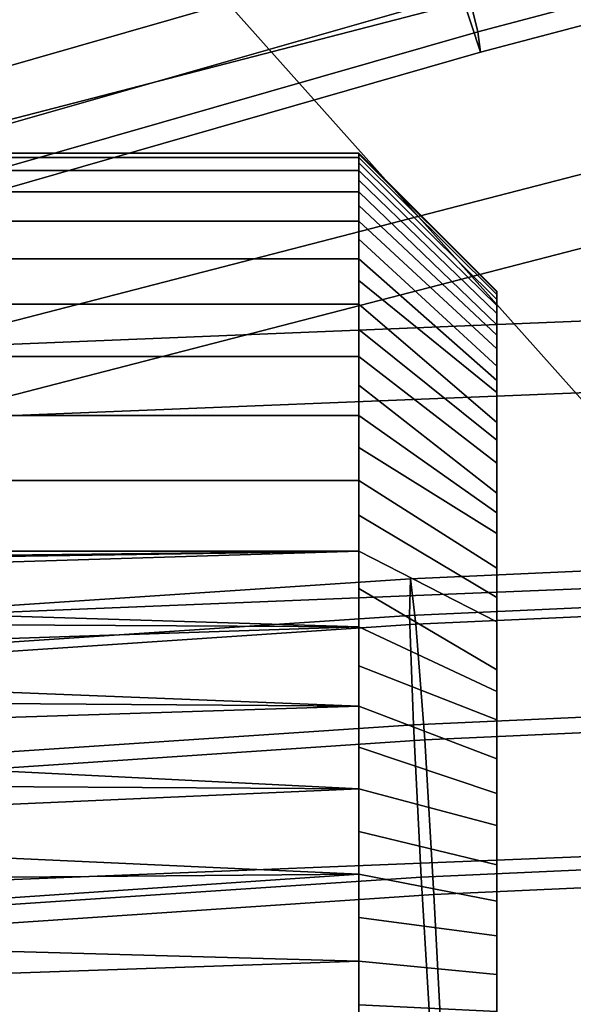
# Model space of a CAD drawing. Extents: x -43.1 to 43.1, y -41.3 to 41.3.
# Tile 470 of 744: x 3.167 to 3.447, y 0.022 to 0.519. Entities that reach past the tile are written whole.
import ezdxf

# ---------------------------------------------------------------- set-up
doc = ezdxf.new("R2010")
doc.units = 0
for name, color, linetype in [('CABLE.1', 18, 'CONTINUOUS'), ('CEILING_SUPPORT', 254, 'CONTINUOUS'), ('CLAMP', 254, 'CONTINUOUS'), ('METAL_BASE', 254, 'CONTINUOUS')]:
    doc.layers.add(name, color=color, linetype=linetype)

msp = doc.modelspace()

# ---------------------------------------------------------------- linework, layer by layer
at = {"layer": 'CABLE.1'}
for points in [[(3.3868, 0.5608, 45.1237), (3.3985, 0.5134, 45.1876), (5.9352, 1.1824, 45.1695), (5.9192, 1.2287, 45.1057)], [(3.3998, 0.503, 45.2673), (3.3902, 0.5324, 45.3415), (5.9534, 1.2083, 45.3233), (5.9477, 1.1749, 45.2492)], [(3.3985, 0.5134, 45.1876), (3.3998, 0.503, 45.2673), (5.9477, 1.1749, 45.2492), (5.9352, 1.1824, 45.1695)], [(3.1315, 0.5648, 45.0816), (3.1495, 0.4927, 45.1124), (3.3868, 0.5608, 45.1237), (3.3676, 0.6325, 45.0928)], [(3.1473, 0.4628, 45.33), (3.1285, 0.5238, 45.3788), (3.3723, 0.5938, 45.3904), (3.3902, 0.5324, 45.3415)], [(3.1495, 0.4927, 45.1124), (3.1594, 0.4448, 45.1762), (3.3985, 0.5134, 45.1876), (3.3868, 0.5608, 45.1237)], [(3.1586, 0.4338, 45.2558), (3.1473, 0.4628, 45.33), (3.3902, 0.5324, 45.3415), (3.3998, 0.503, 45.2673)], [(3.1594, 0.4448, 45.1762), (3.1586, 0.4338, 45.2558), (3.3998, 0.503, 45.2673), (3.3985, 0.5134, 45.1876)], [(3.3639, 0.2187, 37.0995), (3.3644, 0.2373, 37.0213), (6.018, 0.3573, 37.0032), (6.0203, 0.3388, 37.0814)], [(3.3644, 0.2373, 37.0213), (3.3672, 0.2143, 36.9443), (6.0164, 0.3341, 36.9262), (6.018, 0.3573, 37.0032)], [(3.3659, 0.1636, 37.158), (3.3639, 0.2187, 37.0995), (6.0203, 0.3388, 37.0814), (6.0228, 0.2837, 37.1399)], [(3.3672, 0.2143, 36.9443), (3.3716, 0.156, 36.8891), (6.016, 0.2756, 36.871), (6.0164, 0.3341, 36.9262)], [(3.3698, 0.0867, 37.1811), (3.3659, 0.1636, 37.158), (6.0228, 0.2837, 37.1399), (6.0247, 0.2067, 37.1629)], [(3.3716, 0.156, 36.8891), (3.3763, 0.0779, 36.8705), (6.0168, 0.1973, 36.8525), (6.016, 0.2756, 36.871)], [(3.1136, 0.202, 37.088), (3.1162, 0.2207, 37.0098), (3.3644, 0.2373, 37.0213), (3.3639, 0.2187, 37.0995)], [(3.1162, 0.2207, 37.0098), (3.1209, 0.1978, 36.9329), (3.3672, 0.2143, 36.9443), (3.3644, 0.2373, 37.0213)], [(3.1138, 0.1467, 37.1464), (3.1136, 0.202, 37.088), (3.3639, 0.2187, 37.0995), (3.3659, 0.1636, 37.158)], [(3.1209, 0.1978, 36.9329), (3.1264, 0.1395, 36.8778), (3.3716, 0.156, 36.8891), (3.3672, 0.2143, 36.9443)], [(3.3745, 0.0086, 37.1625), (3.3698, 0.0867, 37.1811), (6.0247, 0.2067, 37.1629), (6.0255, 0.1284, 37.1444)], [(3.3763, 0.0779, 36.8705), (3.3802, 0.001, 36.8936), (6.0187, 0.1203, 36.8755), (6.0168, 0.1973, 36.8525)], [(3.1167, 0.0698, 37.1694), (3.1138, 0.1467, 37.1464), (3.3659, 0.1636, 37.158), (3.3698, 0.0867, 37.1811)], [(3.1264, 0.1395, 36.8778), (3.1313, 0.0615, 36.8593), (3.3763, 0.0779, 36.8705), (3.3716, 0.156, 36.8891)], [(3.3788, -0.0498, 37.1074), (3.3745, 0.0086, 37.1625), (6.0255, 0.1284, 37.1444), (6.0251, 0.0699, 37.0892)], [(3.3802, 0.001, 36.8936), (3.3821, -0.0542, 36.9521), (6.0212, 0.0652, 36.934), (6.0187, 0.1203, 36.8755)], [(3.1215, -0.0083, 37.1509), (3.1167, 0.0698, 37.1694), (3.3698, 0.0867, 37.1811), (3.3745, 0.0086, 37.1625)], [(3.1313, 0.0615, 36.8593), (3.1342, -0.0155, 36.8823), (3.3802, 0.001, 36.8936), (3.3763, 0.0779, 36.8705)], [(3.3816, -0.0727, 37.0303), (3.3788, -0.0498, 37.1074), (6.0251, 0.0699, 37.0892), (6.0235, 0.0467, 37.0122)], [(3.3821, -0.0542, 36.9521), (3.3816, -0.0727, 37.0303), (6.0235, 0.0467, 37.0122), (6.0212, 0.0652, 36.934)]]:
    msp.add_3dface(points, dxfattribs=at)
at = {"layer": 'CEILING_SUPPORT'}
for points in [[(3.0602, 0.7651, 101.9285), (3.6809, 1.0409, 101.9285), (3.7484, 0.763, 101.9285), (3.7949, 0.4807, 101.9285)], [(3.0602, 0.7651, 101.859), (3.6809, 1.0409, 101.859), (3.7484, 0.763, 101.859), (3.7949, 0.4807, 101.859)], [(3.0602, 0.7651, 101.9285), (3.8242, -0.0903, 101.9285), (3.0602, -0.7651, 101.9285), (3.0254, 0, 101.9285)], [(3.8242, -0.0903, 101.859), (3.0602, -0.7651, 101.859), (3.0254, 0, 101.859), (3.0602, 0.7651, 101.859)], [(3.7949, 0.4807, 101.9285), (3.8202, 0.1958, 101.9285), (3.8242, -0.0903, 101.9285), (3.0602, 0.7651, 101.9285)], [(3.7949, 0.4807, 101.859), (3.8202, 0.1958, 101.859), (3.8242, -0.0903, 101.859), (3.0602, 0.7651, 101.859)]]:
    msp.add_3dface(points, dxfattribs=at)
at = {"layer": 'CLAMP'}
for points in [[(3.3384, 0.4521, 93.6032), (3.3384, 0.4499, 93.6475), (-0.6955, 0.4499, 93.6475), (1.3214, 0.4521, 93.6032)], [(-0.6955, 0.4499, 93.5589), (3.3384, 0.4499, 93.5589), (3.3384, 0.4521, 93.6032), (-0.6955, 0.4521, 93.6032)], [(-0.6955, 0.4499, 93.6475), (3.3384, 0.4499, 93.6475), (3.3384, 0.4434, 93.6914), (-0.6955, 0.4434, 93.6914)], [(-0.6955, 0.4434, 93.515), (3.3384, 0.4434, 93.515), (3.3384, 0.4499, 93.5589), (-0.6955, 0.4499, 93.5589)], [(3.3384, 0.4515, 93.581), (3.408, 0.3821, 93.5844), (3.408, 0.3825, 93.6032), (3.3384, 0.4521, 93.6032)], [(3.3384, 0.4521, 93.6032), (3.408, 0.3825, 93.6032), (3.408, 0.3821, 93.622), (3.3384, 0.4515, 93.6254)], [(3.3384, 0.4499, 93.5589), (3.408, 0.3807, 93.5657), (3.408, 0.3821, 93.5844), (3.3384, 0.4515, 93.581)], [(3.3384, 0.4515, 93.6254), (3.408, 0.3821, 93.622), (3.408, 0.3807, 93.6407), (3.3384, 0.4499, 93.6475)], [(3.3384, 0.4472, 93.5369), (3.408, 0.3783, 93.5462), (3.408, 0.3807, 93.5657), (3.3384, 0.4499, 93.5589)], [(3.3384, 0.4499, 93.6475), (3.408, 0.3807, 93.6407), (3.408, 0.3783, 93.6602), (3.3384, 0.4472, 93.6695)], [(-0.6955, 0.4434, 93.6914), (3.3384, 0.4434, 93.6914), (3.3384, 0.4326, 93.7344), (-0.6955, 0.4326, 93.7344)], [(-0.6955, 0.4326, 93.472), (3.3384, 0.4326, 93.472), (3.3384, 0.4434, 93.515), (-0.6955, 0.4434, 93.515)], [(3.3384, 0.4434, 93.515), (3.408, 0.3752, 93.5286), (3.408, 0.3783, 93.5462), (3.3384, 0.4472, 93.5369)], [(3.3384, 0.4472, 93.6695), (3.408, 0.3783, 93.6602), (3.408, 0.3752, 93.6778), (3.3384, 0.4434, 93.6914)], [(3.3384, 0.4385, 93.4934), (3.408, 0.3711, 93.5103), (3.408, 0.3752, 93.5286), (3.3384, 0.4434, 93.515)], [(3.3384, 0.4434, 93.6914), (3.408, 0.3752, 93.6778), (3.408, 0.3711, 93.6961), (3.3384, 0.4385, 93.713)], [(3.3384, 0.4326, 93.472), (3.408, 0.3655, 93.4905), (3.408, 0.3711, 93.5103), (3.3384, 0.4385, 93.4934)], [(3.3384, 0.4385, 93.713), (3.408, 0.3711, 93.6961), (3.408, 0.3655, 93.716), (3.3384, 0.4326, 93.7344)], [(-0.6955, 0.4326, 93.7344), (3.3384, 0.4326, 93.7344), (3.3384, 0.4177, 93.7762), (-0.6955, 0.4177, 93.7762)], [(-0.6955, 0.4177, 93.4302), (3.3384, 0.4177, 93.4302), (3.3384, 0.4326, 93.472), (-0.6955, 0.4326, 93.472)], [(3.3384, 0.4256, 93.4509), (3.408, 0.3602, 93.4743), (3.408, 0.3655, 93.4905), (3.3384, 0.4326, 93.472)], [(3.3384, 0.4326, 93.7344), (3.408, 0.3655, 93.716), (3.408, 0.3602, 93.7321), (3.3384, 0.4256, 93.7555)], [(3.3384, 0.4177, 93.4302), (3.408, 0.3534, 93.4568), (3.408, 0.3602, 93.4743), (3.3384, 0.4256, 93.4509)], [(3.3384, 0.4256, 93.7555), (3.408, 0.3602, 93.7321), (3.408, 0.3534, 93.7496), (3.3384, 0.4177, 93.7762)], [(-0.6955, 0.4177, 93.7762), (3.3384, 0.4177, 93.7762), (3.3384, 0.3987, 93.8163), (-0.6955, 0.3987, 93.8163)], [(-0.6955, 0.3987, 93.3901), (3.3384, 0.3987, 93.3901), (3.3384, 0.4177, 93.4302), (-0.6955, 0.4177, 93.4302)], [(3.3384, 0.4087, 93.4099), (3.408, 0.3446, 93.4372), (3.408, 0.3534, 93.4568), (3.3384, 0.4177, 93.4302)], [(3.3384, 0.4177, 93.7762), (3.408, 0.3534, 93.7496), (3.408, 0.3446, 93.7692), (3.3384, 0.4087, 93.7965)], [(3.3384, 0.3987, 93.3901), (3.408, 0.3374, 93.4229), (3.408, 0.3446, 93.4372), (3.3384, 0.4087, 93.4099)], [(3.3384, 0.4087, 93.7965), (3.408, 0.3446, 93.7692), (3.408, 0.3374, 93.7835), (3.3384, 0.3987, 93.8163)], [(-0.6955, 0.3987, 93.8163), (3.3384, 0.3987, 93.8163), (3.3384, 0.3759, 93.8544), (-0.6955, 0.3759, 93.8544)], [(-0.6955, 0.3759, 93.352), (3.3384, 0.3759, 93.352), (3.3384, 0.3987, 93.3901), (-0.6955, 0.3987, 93.3901)], [(3.3384, 0.3878, 93.3708), (3.408, 0.3313, 93.4119), (3.408, 0.3374, 93.4229), (3.3384, 0.3987, 93.3901)], [(3.3384, 0.3987, 93.8163), (3.408, 0.3374, 93.7835), (3.408, 0.3313, 93.7945), (3.3384, 0.3878, 93.8356)], [(3.3384, 0.3759, 93.352), (3.408, 0.3161, 93.3877), (3.408, 0.3313, 93.4119), (3.3384, 0.3878, 93.3708)], [(3.3384, 0.3878, 93.8356), (3.408, 0.3313, 93.7945), (3.408, 0.3161, 93.8187), (3.3384, 0.3759, 93.8544)], [(3.408, 0.3825, 93.6032), (3.408, 0.3815, 93.5746), (3.408, 0.3655, 93.716), (3.408, 0.3815, 93.6318)], [(3.408, 0.3655, 93.4905), (3.408, 0.3561, 93.4634), (3.408, 0.3815, 93.5746), (3.408, 0.3729, 93.5181)], [(3.408, 0.3446, 93.4372), (3.408, 0.3655, 93.716), (3.408, 0.3815, 93.5746), (3.408, 0.3561, 93.4634)], [(3.408, 0.3783, 93.5462), (3.408, 0.3729, 93.5181), (3.408, 0.3815, 93.5746)], [(3.408, 0.3783, 93.6602), (3.408, 0.3815, 93.6318), (3.408, 0.3655, 93.716), (3.408, 0.3729, 93.6883)], [(-0.6955, 0.3759, 93.8544), (3.3384, 0.3759, 93.8544), (3.3384, 0.3495, 93.89), (-0.6955, 0.3495, 93.89)], [(-0.6955, 0.3495, 93.3164), (3.3384, 0.3495, 93.3164), (3.3384, 0.3759, 93.352), (-0.6955, 0.3759, 93.352)], [(3.3384, 0.3631, 93.3339), (3.408, 0.3072, 93.3753), (3.408, 0.3161, 93.3877), (3.3384, 0.3759, 93.352)], [(3.3384, 0.3759, 93.8544), (3.408, 0.3161, 93.8187), (3.408, 0.3072, 93.8311), (3.3384, 0.3631, 93.8725)], [(3.3384, 0.3495, 93.3164), (3.408, 0.2957, 93.3605), (3.408, 0.3072, 93.3753), (3.3384, 0.3631, 93.3339)], [(3.3384, 0.3631, 93.8725), (3.408, 0.3072, 93.8311), (3.408, 0.2957, 93.8459), (3.3384, 0.3495, 93.89)], [(3.408, 0.3446, 93.7692), (3.408, 0.3561, 93.743), (3.408, 0.3655, 93.716), (3.408, 0.3313, 93.7945)], [(3.408, 0.3446, 93.4372), (3.408, 0.3313, 93.7945), (3.408, 0.3655, 93.716)], [(-0.6955, 0.3495, 93.89), (3.3384, 0.3495, 93.89), (3.3384, 0.3197, 93.9229), (-0.6955, 0.3197, 93.9229)], [(-0.6955, 0.3197, 93.2835), (3.3384, 0.3197, 93.2835), (3.3384, 0.3495, 93.3164), (-0.6955, 0.3495, 93.3164)], [(3.3384, 0.335, 93.2996), (3.408, 0.2804, 93.343), (3.408, 0.2957, 93.3605), (3.3384, 0.3495, 93.3164)], [(3.3384, 0.3495, 93.89), (3.408, 0.2957, 93.8459), (3.408, 0.2804, 93.8634), (3.3384, 0.335, 93.9068)], [(3.408, 0.3446, 93.4372), (3.408, 0.2991, 93.3647), (3.408, 0.2991, 93.8417), (3.408, 0.3313, 93.7945)], [(3.408, 0.3313, 93.4119), (3.408, 0.3161, 93.3877), (3.408, 0.2991, 93.3647), (3.408, 0.3446, 93.4372)], [(3.3384, 0.3197, 93.2835), (3.408, 0.2705, 93.3327), (3.408, 0.2804, 93.343), (3.3384, 0.335, 93.2996)], [(3.3384, 0.335, 93.9068), (3.408, 0.2804, 93.8634), (3.408, 0.2705, 93.8737), (3.3384, 0.3197, 93.9229)], [(3.408, 0.3161, 93.8187), (3.408, 0.3313, 93.7945), (3.408, 0.2991, 93.8417)], [(-0.6955, 0.3197, 93.9229), (3.3384, 0.3197, 93.9229), (3.3384, 0.2868, 93.9527), (-0.6955, 0.2868, 93.9527)], [(-0.6955, 0.2868, 93.2537), (3.3384, 0.2868, 93.2537), (3.3384, 0.3197, 93.2835), (-0.6955, 0.3197, 93.2835)], [(3.3384, 0.3036, 93.2682), (3.408, 0.2602, 93.3228), (3.408, 0.2705, 93.3327), (3.3384, 0.3197, 93.2835)], [(3.3384, 0.3197, 93.9229), (3.408, 0.2705, 93.8737), (3.408, 0.2602, 93.8836), (3.3384, 0.3036, 93.9382)], [(3.3384, 0.2868, 93.2537), (3.408, 0.2427, 93.3075), (3.408, 0.2602, 93.3228), (3.3384, 0.3036, 93.2682)], [(3.3384, 0.3036, 93.9382), (3.408, 0.2602, 93.8836), (3.408, 0.2427, 93.8989), (3.3384, 0.2868, 93.9527)], [(3.408, 0.2385, 93.3041), (3.408, 0.2602, 93.8836), (3.408, 0.2991, 93.8417), (3.408, 0.2804, 93.343)], [(3.408, 0.2991, 93.8417), (3.408, 0.2991, 93.3647), (3.408, 0.2804, 93.343)], [(3.408, 0.2991, 93.8417), (3.408, 0.2602, 93.8836), (3.408, 0.2804, 93.8634)], [(3.3384, 0.2512, 93.9791), (-0.6955, 0.2512, 93.9791), (-0.6955, 0.2868, 93.9527), (3.3384, 0.2868, 93.9527)], [(3.3384, 0.2512, 93.2273), (3.3384, 0.2868, 93.2537), (-0.6955, 0.2868, 93.2537), (-0.6955, 0.2512, 93.2273)], [(3.3384, 0.2693, 93.2401), (3.408, 0.2279, 93.296), (3.408, 0.2427, 93.3075), (3.3384, 0.2868, 93.2537)], [(3.3384, 0.2868, 93.9527), (3.408, 0.2427, 93.8989), (3.408, 0.2279, 93.9105), (3.3384, 0.2693, 93.9663)], [(3.408, 0.2804, 93.343), (3.408, 0.2602, 93.3228), (3.408, 0.2385, 93.3041)], [(3.3384, 0.2512, 93.2273), (3.408, 0.2155, 93.2871), (3.408, 0.2279, 93.296), (3.3384, 0.2693, 93.2401)], [(3.3384, 0.2693, 93.9663), (3.408, 0.2279, 93.9105), (3.408, 0.2155, 93.9193), (3.3384, 0.2512, 93.9791)], [(3.408, 0.2385, 93.3041), (3.408, 0.1913, 93.2719), (3.408, 0.166, 93.9478), (3.408, 0.2602, 93.8836)], [(3.408, 0.2385, 93.9023), (3.408, 0.2602, 93.8836), (3.408, 0.1913, 93.9345), (3.408, 0.2155, 93.9193)], [(3.408, 0.166, 93.9478), (3.408, 0.1913, 93.9345), (3.408, 0.2602, 93.8836)], [(3.3384, 0.2512, 93.9791), (2.6341, 0.2433, 93.9842), (-0.6955, 0.2512, 93.9791)], [(-0.6955, 0.2512, 93.2273), (2.6341, 0.2433, 93.2222), (3.3384, 0.2512, 93.2273)], [(3.3384, 0.2512, 93.9791), (2.6552, 0.2431, 93.9843), (2.6341, 0.2433, 93.9842)], [(2.6341, 0.2433, 93.2222), (2.6552, 0.2431, 93.2221), (3.3384, 0.2512, 93.2273)], [(3.3384, 0.2512, 93.9791), (2.6761, 0.2412, 93.9856), (2.6552, 0.2431, 93.9843)], [(3.3384, 0.2512, 93.2273), (2.6552, 0.2431, 93.2221), (2.6761, 0.2412, 93.2208)], [(3.3384, 0.2512, 93.9791), (2.7167, 0.232, 93.9912), (2.6761, 0.2412, 93.9856)], [(3.3384, 0.2512, 93.2273), (2.6761, 0.2412, 93.2208), (2.7167, 0.232, 93.2152)], [(3.3384, 0.2131, 94.0019), (2.7167, 0.232, 93.9912), (3.3384, 0.2512, 93.9791)], [(3.3384, 0.2512, 93.2273), (2.7167, 0.232, 93.2152), (3.3384, 0.2131, 93.2045)], [(3.3384, 0.2324, 93.2154), (3.408, 0.1913, 93.2719), (3.408, 0.2155, 93.2871), (3.3384, 0.2512, 93.2273)], [(3.3384, 0.2512, 93.9791), (3.408, 0.2155, 93.9193), (3.408, 0.1913, 93.9345), (3.3384, 0.2324, 93.991)], [(3.408, 0.2155, 93.2871), (3.408, 0.1913, 93.2719), (3.408, 0.2385, 93.3041)], [(3.3384, 0.2131, 94.0019), (2.7547, 0.2162, 94.0002), (2.7167, 0.232, 93.9912)], [(2.7167, 0.232, 93.2152), (2.7547, 0.2162, 93.2062), (3.3384, 0.2131, 93.2045)], [(3.3384, 0.2131, 93.2045), (3.408, 0.1803, 93.2658), (3.408, 0.1913, 93.2719), (3.3384, 0.2324, 93.2154)], [(3.3384, 0.2324, 93.991), (3.408, 0.1913, 93.9345), (3.408, 0.1803, 93.9406), (3.3384, 0.2131, 94.0019)], [(3.3384, 0.2131, 94.0019), (2.7891, 0.1947, 94.0112), (2.7547, 0.2162, 94.0002)], [(2.7891, 0.1947, 93.1952), (3.3384, 0.2131, 93.2045), (2.7547, 0.2162, 93.2062)], [(3.3384, 0.173, 94.0209), (2.7891, 0.1947, 94.0112), (3.3384, 0.2131, 94.0019)], [(3.3384, 0.2131, 93.2045), (2.7891, 0.1947, 93.1952), (3.3384, 0.173, 93.1855)], [(3.3384, 0.1933, 93.1945), (3.408, 0.166, 93.2586), (3.408, 0.1803, 93.2658), (3.3384, 0.2131, 93.2045)], [(3.3384, 0.2131, 94.0019), (3.408, 0.1803, 93.9406), (3.408, 0.166, 93.9478), (3.3384, 0.1933, 94.0119)], [(3.3384, 0.173, 94.0209), (2.8102, 0.1768, 94.0193), (2.7891, 0.1947, 94.0112)], [(3.3384, 0.173, 93.1855), (2.7891, 0.1947, 93.1952), (2.8102, 0.1768, 93.1871)], [(3.3384, 0.173, 93.1855), (3.408, 0.1464, 93.2498), (3.408, 0.166, 93.2586), (3.3384, 0.1933, 93.1945)], [(3.3384, 0.1933, 94.0119), (3.408, 0.166, 93.9478), (3.408, 0.1464, 93.9566), (3.3384, 0.173, 94.0209)], [(3.408, 0.1398, 93.2471), (3.408, 0.166, 93.9478), (3.408, 0.1913, 93.2719), (3.408, 0.166, 93.2586)], [(3.3384, 0.173, 94.0209), (2.8292, 0.1566, 94.0273), (2.8102, 0.1768, 94.0193)], [(3.3384, 0.173, 93.1855), (2.8102, 0.1768, 93.1871), (2.8292, 0.1566, 93.1791)], [(3.3384, 0.1312, 94.0358), (2.8292, 0.1566, 94.0273), (3.3384, 0.173, 94.0209)], [(3.3384, 0.1312, 93.1706), (3.3384, 0.173, 93.1855), (2.8292, 0.1566, 93.1791)], [(3.3384, 0.1523, 93.1776), (3.408, 0.1289, 93.243), (3.408, 0.1464, 93.2498), (3.3384, 0.173, 93.1855)], [(3.3384, 0.173, 94.0209), (3.408, 0.1464, 93.9566), (3.408, 0.1289, 93.9634), (3.3384, 0.1523, 94.0289)], [(3.408, 0.1398, 93.2471), (3.408, 0.1128, 93.2377), (3.408, 0.1128, 93.9687), (3.408, 0.166, 93.9478)], [(3.408, 0.1398, 93.9593), (3.408, 0.166, 93.9478), (3.408, 0.1128, 93.9687)], [(3.3384, 0.1312, 94.0358), (2.8459, 0.1343, 94.0349), (2.8292, 0.1566, 94.0273)], [(2.8292, 0.1566, 93.1791), (2.8459, 0.1343, 93.1715), (3.3384, 0.1312, 93.1706)], [(3.3384, 0.1312, 93.1706), (3.408, 0.1128, 93.2377), (3.408, 0.1289, 93.243), (3.3384, 0.1523, 93.1776)], [(3.3384, 0.1523, 94.0289), (3.408, 0.1289, 93.9634), (3.408, 0.1128, 93.9687), (3.3384, 0.1312, 94.0358)], [(2.8459, 0.1343, 94.0349), (3.3384, 0.1312, 94.0358), (2.86, 0.1101, 94.0417)], [(2.86, 0.1101, 93.1647), (3.3384, 0.1312, 93.1706), (2.8459, 0.1343, 93.1715)], [(2.86, 0.1101, 94.0417), (3.3384, 0.1312, 94.0358), (3.3384, 0.0882, 94.0466)], [(2.86, 0.1101, 93.1647), (3.3384, 0.0882, 93.1598), (3.3384, 0.1312, 93.1706)], [(3.3384, 0.1098, 93.1647), (3.408, 0.0929, 93.2321), (3.408, 0.1128, 93.2377), (3.3384, 0.1312, 93.1706)], [(3.3384, 0.1312, 94.0358), (3.408, 0.1128, 93.9687), (3.408, 0.0929, 93.9743), (3.3384, 0.1098, 94.0417)], [(3.3384, 0.0882, 94.0466), (2.8713, 0.0842, 94.0474), (2.86, 0.1101, 94.0417)], [(3.3384, 0.0882, 93.1598), (2.86, 0.1101, 93.1647), (2.8713, 0.0842, 93.159)], [(3.3384, 0.0882, 93.1598), (3.408, 0.0746, 93.228), (3.408, 0.0929, 93.2321), (3.3384, 0.1098, 93.1647)], [(3.3384, 0.1098, 94.0417), (3.408, 0.0929, 93.9743), (3.408, 0.0746, 93.9784), (3.3384, 0.0882, 94.0466)], [(3.408, 0.0851, 93.2303), (3.408, 0.057, 93.2249), (3.408, 0.057, 93.9815), (3.408, 0.1128, 93.2377)], [(3.408, 0.0851, 93.9761), (3.408, 0.1128, 93.9687), (3.408, 0.1128, 93.2377), (3.408, 0.057, 93.9815)], [(3.3384, 0.0882, 94.0466), (2.8796, 0.057, 94.0517), (2.8713, 0.0842, 94.0474)], [(3.3384, 0.0882, 93.1598), (2.8713, 0.0842, 93.159), (2.8796, 0.057, 93.1547)], [(2.8796, 0.057, 94.0517), (3.3384, 0.0882, 94.0466), (3.3384, 0.0443, 94.0531)], [(2.8796, 0.057, 93.1547), (3.3384, 0.0443, 93.1533), (3.3384, 0.0882, 93.1598)], [(3.3384, 0.0663, 93.156), (3.408, 0.057, 93.2249), (3.408, 0.0746, 93.228), (3.3384, 0.0882, 93.1598)], [(3.3384, 0.0882, 94.0466), (3.408, 0.0746, 93.9784), (3.408, 0.057, 93.9815), (3.3384, 0.0663, 94.0504)], [(3.3384, 0.0443, 93.1533), (3.408, 0.0375, 93.2225), (3.408, 0.057, 93.2249), (3.3384, 0.0663, 93.156)], [(3.3384, 0.0663, 94.0504), (3.408, 0.057, 93.9815), (3.408, 0.0375, 93.9839), (3.3384, 0.0443, 94.0531)], [(3.3384, 0.0443, 94.0531), (2.8846, 0.0287, 94.0544), (2.8796, 0.057, 94.0517)], [(3.3384, 0.0443, 93.1533), (2.8796, 0.057, 93.1547), (2.8846, 0.0287, 93.152)], [(3.408, 0.057, 93.9815), (3.408, 0.057, 93.2249), (3.408, 0.0286, 93.2217), (3.408, 0, 93.2207)], [(3.408, 0.0286, 93.9847), (3.408, 0.057, 93.9815), (3.408, 0, 93.2207), (3.408, 0, 93.9857)], [(2.8846, 0.0287, 94.0544), (3.3384, 0.0443, 94.0531), (3.3384, 0, 94.0553)], [(2.8846, 0.0287, 93.152), (3.3384, 0, 93.1511), (3.3384, 0.0443, 93.1533)], [(3.3384, 0.0222, 93.1517), (3.408, 0.0188, 93.2211), (3.408, 0.0375, 93.2225), (3.3384, 0.0443, 93.1533)], [(3.3384, 0.0443, 94.0531), (3.408, 0.0375, 93.9839), (3.408, 0.0188, 93.9853), (3.3384, 0.0222, 94.0547)], [(2.8846, 0.0287, 94.0544), (3.3384, 0, 94.0553), (2.8863, 0, 94.0553)], [(2.8863, 0, 93.1511), (3.3384, 0, 93.1511), (2.8846, 0.0287, 93.152)]]:
    msp.add_3dface(points, dxfattribs=at)
at = {"layer": 'METAL_BASE'}
for points in [[(16.1394, 7.6463, 11.7881), (16.1986, 7.5249, 11.7519), (1.6113, 0.4102, 11.7519), (1.5521, 0.5316, 11.7881)], [(16.1986, 7.5249, 11.2841), (16.1394, 7.6463, 11.2479), (1.5521, 0.5316, 11.2479), (1.6113, 0.4102, 11.2841)], [(16.1986, 7.5249, 11.7519), (16.2419, 7.4361, 11.6531), (1.6546, 0.3214, 11.6531), (1.6113, 0.4102, 11.7519)], [(16.2419, 7.4361, 11.3829), (16.1986, 7.5249, 11.2841), (1.6113, 0.4102, 11.2841), (1.6546, 0.3214, 11.3829)], [(16.2419, 7.4361, 11.6531), (16.2578, 7.4035, 11.518), (1.6705, 0.2888, 11.518), (1.6546, 0.3214, 11.6531)], [(16.2578, 7.4035, 11.518), (16.2419, 7.4361, 11.3829), (1.6546, 0.3214, 11.3829), (1.6705, 0.2888, 11.518)], [(17.2722, 4.5366, 47.518), (17.2813, 4.5016, 47.6531), (1.5684, 0.438, 47.6531), (1.5593, 0.473, 47.518)], [(17.2813, 4.5016, 47.3829), (17.2722, 4.5366, 47.518), (1.5593, 0.473, 47.518), (1.5684, 0.438, 47.3829)], [(17.2813, 4.5016, 47.6531), (17.306, 4.4059, 47.7519), (1.5931, 0.3423, 47.7519), (1.5684, 0.438, 47.6531)], [(17.306, 4.4059, 47.2841), (17.2813, 4.5016, 47.3829), (1.5684, 0.438, 47.3829), (1.5931, 0.3423, 47.2841)], [(17.306, 4.4059, 47.7519), (17.3398, 4.2751, 47.7881), (1.6269, 0.2115, 47.7881), (1.5931, 0.3423, 47.7519)], [(17.3398, 4.2751, 47.2479), (17.306, 4.4059, 47.2841), (1.5931, 0.3423, 47.2841), (1.6269, 0.2115, 47.2479)], [(17.3398, 4.2751, 47.7881), (17.3736, 4.1444, 47.7519), (1.6607, 0.0808, 47.7519), (1.6269, 0.2115, 47.7881)], [(17.3736, 4.1444, 47.2841), (17.3398, 4.2751, 47.2479), (1.6269, 0.2115, 47.2479), (1.6607, 0.0808, 47.2841)], [(17.3736, 4.1444, 47.7519), (17.3984, 4.0487, 47.6531), (1.6855, -0.015, 47.6531), (1.6607, 0.0808, 47.7519)], [(17.3984, 4.0487, 47.3829), (17.3736, 4.1444, 47.2841), (1.6607, 0.0808, 47.2841), (1.6855, -0.015, 47.3829)], [(17.3984, 4.0487, 47.6531), (17.4075, 4.0136, 47.518), (1.6946, -0.05, 47.518), (1.6855, -0.015, 47.6531)], [(17.4075, 4.0136, 47.518), (17.3984, 4.0487, 47.3829), (1.6855, -0.015, 47.3829), (1.6946, -0.05, 47.518)], [(32.8132, 1.555, 39.312), (32.8146, 1.5189, 39.447), (1.6066, 0.2566, 39.447), (1.6052, 0.2927, 39.312)], [(32.8146, 1.5189, 39.1769), (32.8132, 1.555, 39.312), (1.6052, 0.2927, 39.312), (1.6066, 0.2566, 39.1769)], [(32.8146, 1.5189, 39.447), (32.8186, 1.4201, 39.5459), (1.6106, 0.1578, 39.5459), (1.6066, 0.2566, 39.447)], [(32.8186, 1.4201, 39.0781), (32.8146, 1.5189, 39.1769), (1.6066, 0.2566, 39.1769), (1.6106, 0.1578, 39.0781)], [(32.8186, 1.4201, 39.5459), (32.8241, 1.2852, 39.5821), (1.6161, 0.0228, 39.5821), (1.6106, 0.1578, 39.5459)], [(32.8241, 1.2852, 39.0419), (32.8186, 1.4201, 39.0781), (1.6106, 0.1578, 39.0781), (1.6161, 0.0228, 39.0419)], [(32.8241, 1.2852, 39.5821), (32.8295, 1.1502, 39.5459), (1.6216, -0.1121, 39.5459), (1.6161, 0.0228, 39.5821)], [(32.8295, 1.1502, 39.0781), (32.8241, 1.2852, 39.0419), (1.6161, 0.0228, 39.0419), (1.6216, -0.1121, 39.0781)], [(32.8295, 1.1502, 39.5459), (32.8335, 1.0514, 39.447), (1.6255, -0.2109, 39.447), (1.6216, -0.1121, 39.5459)], [(32.8335, 1.0514, 39.1769), (32.8295, 1.1502, 39.0781), (1.6216, -0.1121, 39.0781), (1.6255, -0.2109, 39.1769)], [(32.8335, 1.0514, 39.447), (32.835, 1.0153, 39.312), (1.627, -0.2471, 39.312), (1.6255, -0.2109, 39.447)], [(32.835, 1.0153, 39.312), (32.8335, 1.0514, 39.1769), (1.6255, -0.2109, 39.1769), (1.627, -0.2471, 39.312)]]:
    msp.add_3dface(points, dxfattribs=at)

doc.saveas('drawing.dxf')
